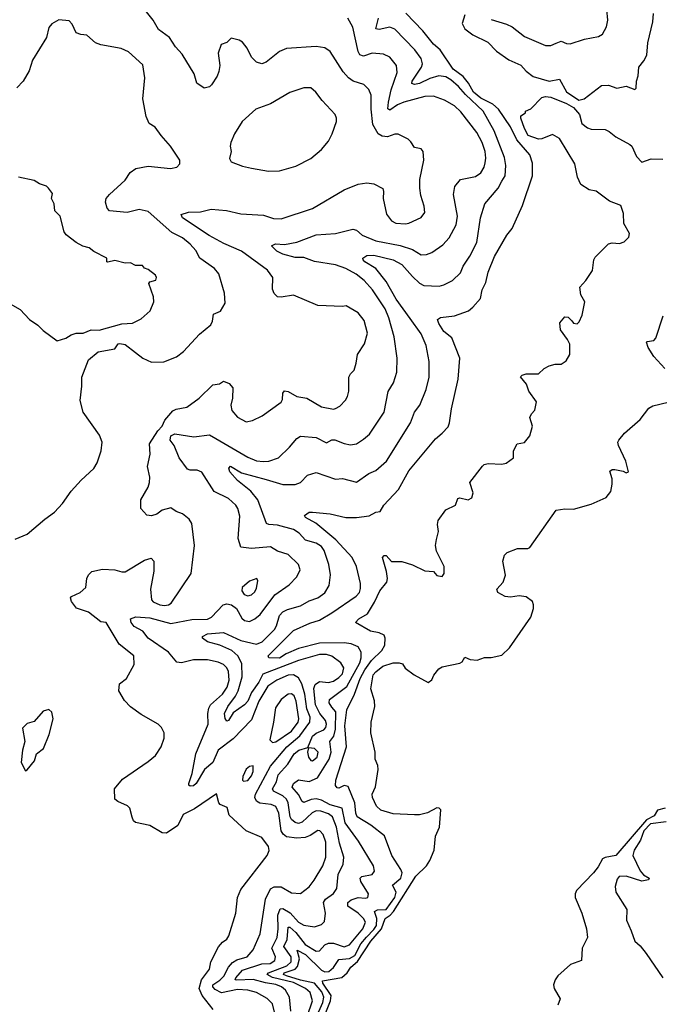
# Model space of a CAD drawing. Extents: x 1933546 to 2138868, y 524910 to 667279.
# Tile 351 of 466: x 2055042 to 2058695, y 624054 to 629677. Entities that reach past the tile are written whole.
import ezdxf

# ---------------------------------------------------------------- set-up
doc = ezdxf.new("R2010")
doc.units = 0

msp = doc.modelspace()

# ---------------------------------------------------------------- linework, layer by layer
at = {"layer": '0CON10XD'}
for points in [[(2056054.4, 629315), (2056037.6, 629367.6), (2055970, 629480), (2055931.5, 629521.5), (2055897.9, 629575), (2055835, 629621.1), (2055804.7, 629674.7), (2055749.9, 629739.9)], [(2057735, 629677.9), (2057822.1, 629652.1), (2057855, 629635.6), (2057925, 629580.5), (2058045, 629530), (2058075, 629529.2), (2058106.6, 629543.4), (2058135, 629554.2), (2058165, 629540), (2058185, 629539.2), (2058267.5, 629565), (2058348.3, 629581.7), (2058370, 629595), (2058393.4, 629636.6), (2058401.1, 629675), (2058394.4, 629735)], [(2055015, 626710), (2055085, 626738.8), (2055184.5, 626825.5), (2055240.8, 626865), (2055285.5, 626914.5), (2055335.8, 626985), (2055392, 627048), (2055465, 627114.3), (2055483.9, 627146.1), (2055507.8, 627215), (2055512.9, 627265), (2055497.9, 627305), (2055403.5, 627435), (2055387.6, 627502.4), (2055397.4, 627585), (2055396.9, 627635), (2055435, 627733.8), (2055490.6, 627779.4), (2055585, 627798.1), (2055604.3, 627825), (2055613.1, 627826.9), (2055645, 627821.2), (2055703.9, 627776.1), (2055745, 627744.7), (2055795, 627721.8), (2055865, 627722.3), (2055938.1, 627751.9), (2055977.9, 627782.1), (2056069.5, 627880.5), (2056132.5, 627935), (2056143.1, 627955), (2056148.6, 627995), (2056188.1, 628011.9), (2056215, 628057.5), (2056212, 628115), (2056178.6, 628225), (2056155, 628255.6), (2056070.8, 628315), (2056048.3, 628358.3), (2056015.2, 628395.2), (2055971.5, 628431.5), (2055911.1, 628461.1), (2055775, 628582.2), (2055725, 628592.7), (2055655, 628576.7), (2055554, 628585), (2055540.4, 628600.4), (2055531.8, 628635), (2055536.5, 628655), (2055555, 628677.8), (2055645, 628760), (2055672.5, 628805), (2055705, 628826.2), (2055775, 628841.2), (2055903.6, 628826.4), (2055940, 628835), (2055957, 628853), (2055956.7, 628875), (2055903.8, 628955), (2055848.8, 629015), (2055815, 629063.3), (2055781.2, 629085), (2055764, 629125), (2055745.8, 629225), (2055756.7, 629345), (2055745, 629420), (2055663.4, 629493.4), (2055621.7, 629511.7), (2055505, 629533.3), (2055475, 629544.4), (2055425, 629588), (2055391.7, 629591.7), (2055365, 629602.5), (2055341.2, 629651.2), (2055325, 629670), (2055265, 629676.2), (2055225, 629653.8), (2055207.3, 629632.7), (2055194.3, 629575), (2055114, 629445), (2055095.7, 629384.3), (2055061.2, 629325), (2055025, 629287.5)], [(2056235, 625954), (2056225, 625976.5), (2056205, 625995.3), (2056175, 626008.6), (2056115, 626022.2), (2056035, 626020.9), (2055965, 626003.8), (2055938.5, 626008.5), (2055891.8, 626065), (2055775, 626145.4), (2055745, 626185.4), (2055695, 626211.5), (2055678.9, 626235), (2055674.3, 626255), (2055705, 626266.6), (2055785, 626261.5), (2055905, 626228.4), (2056025, 626251.2), (2056115, 626253.8), (2056137.9, 626265), (2056203.3, 626335), (2056225, 626341.8), (2056250.6, 626335), (2056280, 626315), (2056310.3, 626260.3), (2056325, 626245.5), (2056355, 626241.1), (2056385, 626255.4), (2056415, 626281.2), (2056498.2, 626391.8), (2056580.1, 626449.9), (2056625.6, 626495), (2056643.1, 626535), (2056634.4, 626565), (2056575, 626622.2), (2056515, 626642.3), (2056475, 626665.9), (2056365, 626657.3), (2056304.3, 626665), (2056289.1, 626715), (2056298.9, 626841.1), (2056287.9, 626885), (2056276.4, 626905), (2056235, 626942.3), (2056152.9, 626982.9), (2056082.4, 627092.4), (2056055, 627105.4), (2056014.6, 627104.6), (2056000.9, 627110.9), (2055952.5, 627175), (2055924.5, 627244.5), (2055901.9, 627275), (2055905, 627301.2), (2055928.3, 627311.7), (2056035.4, 627294.6), (2056125, 627306.7), (2056162, 627285), (2056345, 627177.8), (2056395, 627158.3), (2056435, 627153.7), (2056465, 627156.7), (2056520, 627175), (2056583.1, 627235), (2056625, 627285.7), (2056645, 627298.1), (2056735, 627290.4), (2056795, 627260.6), (2056825, 627277.1), (2056842.6, 627277.4), (2056895, 627255.9), (2056931.7, 627248.3), (2056965, 627254.6), (2057005, 627280.6), (2057039.3, 627310.7), (2057122.7, 627435), (2057145.4, 627554.6), (2057176, 627604), (2057195.3, 627664.7), (2057197.1, 627745), (2057180.7, 627865), (2057149.3, 627975), (2057130, 628025), (2057056.7, 628135), (2057008.4, 628188.4), (2056964.4, 628224.4), (2056905, 628256.3), (2056845, 628277), (2056726.5, 628296.5), (2056665, 628318.6), (2056615, 628319.3), (2056545, 628337.8), (2056510, 628355), (2056480, 628385), (2056502.2, 628397.8), (2056555, 628393.9), (2056625, 628405.8), (2056735, 628448.1), (2056845, 628455.9), (2056945, 628480), (2056965, 628474.5), (2056997.1, 628447.1), (2057075, 628413.3), (2057215, 628387.4), (2057284.8, 628364.8), (2057335, 628334.5), (2057365, 628336.7), (2057395, 628348.1), (2057459.1, 628390.9), (2057495, 628431.1), (2057533.9, 628505), (2057541.9, 628555), (2057519.6, 628679.6), (2057526.4, 628725), (2057558.8, 628765), (2057645, 628780.8), (2057675, 628802.7), (2057695, 628834.3), (2057701.2, 628858.8), (2057704.7, 628885.3), (2057700, 628925), (2057684.1, 628975), (2057653.6, 629033.6), (2057561.4, 629151.4), (2057525, 629184.6), (2057467.7, 629217.7), (2057405, 629239.3), (2057355, 629237.5), (2057235, 629205.3), (2057199.6, 629190.4), (2057155, 629160.5), (2057145, 629167.5), (2057149.1, 629205), (2057164.2, 629275.8), (2057197.1, 629375), (2057193.5, 629415), (2057155, 629462.2), (2057119.8, 629479.8), (2057055, 629485.3), (2057005, 629468.1), (2056985, 629476.2), (2056974.2, 629495), (2056944.6, 629634.6), (2056915.3, 629685.3)], [(2056590.5, 624015), (2056583.6, 624095), (2056559.1, 624135), (2056536.2, 624155), (2056505, 624168), (2056445, 624176.7), (2056375, 624196.2), (2056281.6, 624191.6), (2056272.1, 624195), (2056275.3, 624205), (2056315, 624248.4), (2056425, 624286.1), (2056472.6, 624287.4), (2056498.8, 624305), (2056503.2, 624325), (2056482.5, 624375), (2056512.6, 624435), (2056518, 624485), (2056516.2, 624563.8), (2056529.8, 624600.2), (2056545, 624601.4), (2056587.4, 624577.4), (2056635, 624523.8), (2056665, 624506.3), (2056725, 624496.4), (2056765, 624510.5), (2056782.6, 624527.4), (2056788.2, 624575), (2056777.8, 624635), (2056789.2, 624655), (2056833.3, 624686.7), (2056853.1, 624715), (2056860.3, 624795), (2056890, 624855), (2056893.2, 624895), (2056868.5, 624975), (2056851.1, 625065), (2056827.6, 625125), (2056805, 625142.3), (2056762.1, 625157.9), (2056735, 625158.8), (2056712.5, 625147.5), (2056655, 625094.7), (2056635, 625087.1), (2056615, 625092.9), (2056595, 625109.7), (2056587.5, 625125), (2056574.6, 625204.6), (2056565.6, 625225), (2056544.1, 625245), (2056491.4, 625271.4), (2056485.3, 625285), (2056507.6, 625325), (2056517.2, 625365), (2056573.4, 625426.6), (2056609.5, 625485), (2056635.6, 625505), (2056688.3, 625521.7), (2056715, 625585.3), (2056735, 625602.4), (2056778.2, 625621.8), (2056789.6, 625635), (2056793.4, 625655), (2056788.8, 625675), (2056756.3, 625715), (2056730.5, 625765), (2056722.5, 625857.5), (2056728.8, 625881.2), (2056755, 625897.9), (2056805, 625891.9), (2056835, 625900), (2056865, 625919.7), (2056885, 625942), (2056893.3, 625975), (2056876.9, 626005), (2056825, 626043.2), (2056795, 626052.4), (2056755, 626052.4), (2056635, 626018), (2056430.7, 625939.3), (2056406.9, 625893.1), (2056365.9, 625835), (2056344.8, 625785), (2056325, 625763.7), (2056261.9, 625718.1), (2056235, 625675.8), (2056225, 625670.8), (2056215, 625686.2), (2056212.4, 625715), (2056230.3, 625755), (2056275.1, 625814.9), (2056290.2, 625845), (2056312.2, 625925), (2056309.8, 625999.8), (2056287.4, 626045), (2056253.2, 626075), (2056185, 626104.8), (2056115, 626124.1), (2056085.8, 626145), (2056085.8, 626155), (2056115, 626170.5), (2056205, 626177.8), (2056305, 626132.2), (2056395, 626111.6), (2056426.4, 626125), (2056496.2, 626193.8), (2056508.4, 626215), (2056525, 626274.4), (2056545, 626294.7), (2056571.5, 626308.5), (2056645, 626330), (2056695, 626357.9), (2056745, 626375.4), (2056785, 626404.5), (2056809.6, 626445), (2056816, 626506), (2056807.7, 626565), (2056781.4, 626645), (2056765, 626668.7), (2056735, 626687.7), (2056674.4, 626704.4), (2056637.1, 626745), (2056605, 626765.7), (2056515, 626790.7), (2056465, 626794.1), (2056450.8, 626800.8), (2056401.1, 626935), (2056362.2, 626985), (2056286.2, 627045), (2056241.8, 627095), (2056235.8, 627115), (2056245, 627126.9), (2056309, 627089), (2056449.3, 627050.7), (2056545, 627023.3), (2056615, 627022.5), (2056645, 627034.4), (2056685, 627076.5), (2056735, 627090.9), (2056845, 627053.5), (2056885, 627056.2), (2056965, 627036.9), (2057035.4, 627084.6), (2057075, 627102.2), (2057137.5, 627155), (2057273.1, 627375), (2057296.9, 627435), (2057326.7, 627475), (2057363.5, 627565), (2057381.2, 627635), (2057380.9, 627725), (2057364.3, 627815.7), (2057335, 627882.9), (2057271.1, 627971.1), (2057191.9, 628081.9), (2057135, 628181.3), (2057075.6, 628255.6), (2057013.5, 628295), (2057002.9, 628305), (2057002.5, 628315), (2057025, 628330), (2057065, 628332.9), (2057174.3, 628305), (2057225, 628278), (2057285, 628210.3), (2057325, 628172.5), (2057349.5, 628159.5), (2057437.5, 628155), (2057465, 628161.9), (2057513, 628187), (2057558.7, 628231.3), (2057575, 628270), (2057613, 628327), (2057652.9, 628405), (2057674, 628545), (2057698.9, 628625), (2057774.8, 628715.2), (2057796, 628754), (2057815.4, 628785), (2057817.8, 628845), (2057810.5, 628890.5), (2057751.4, 629041.4), (2057689.2, 629155), (2057588.9, 629248.9), (2057548.8, 629295), (2057505, 629333.2), (2057475, 629350.6), (2057435, 629355.7), (2057385, 629342), (2057325, 629311.7), (2057297.4, 629307.4), (2057282.4, 629312.4), (2057284.1, 629325), (2057336.2, 629405), (2057342, 629425), (2057335.2, 629455.2), (2057298.9, 629505), (2057183.7, 629623.6), (2057155, 629634), (2057095, 629620.3), (2057075.7, 629625), (2057091.8, 629685)], [(2056988.3, 626428.3), (2056988, 626458), (2056966.4, 626555), (2056941.1, 626605), (2056846.9, 626706.9), (2056732.4, 626802.4), (2056674, 626835), (2056668.8, 626845), (2056695, 626864.2), (2056715, 626865.6), (2056815, 626855.4), (2056905, 626833.8), (2056965, 626834.4), (2057037, 626843), (2057075, 626863.8), (2057101.4, 626868.6), (2057120.8, 626905), (2057204.5, 626995), (2057265, 627101.2), (2057416.4, 627283.6), (2057455.7, 627315), (2057488.1, 627351.9), (2057497.1, 627375), (2057507.9, 627455), (2057545.4, 627624.6), (2057555.3, 627745), (2057510.7, 627860.7), (2057465, 627895.6), (2057435, 627942), (2057428.8, 627965), (2057445, 627975.8), (2057525, 627986.4), (2057605, 628014.5), (2057630.8, 628035), (2057672.9, 628085), (2057682.7, 628135), (2057703.3, 628176.7), (2057717.6, 628235), (2057753.3, 628325), (2057823.6, 628446.4), (2057855, 628484.3), (2057913.7, 628616.3), (2057971.5, 628785), (2057971.5, 628858.5), (2057954.7, 628904.7), (2057881, 628991), (2057844.7, 629065), (2057777.4, 629165), (2057744.2, 629195), (2057675, 629228), (2057633.8, 629263.8), (2057605, 629315.2), (2057575, 629353.1), (2057518, 629395), (2057442.5, 629505), (2057405, 629537.7), (2057343.8, 629613.8), (2057246.8, 629715)], [(2057584.7, 629705), (2057569.4, 629655), (2057585, 629625.3), (2057630.5, 629590.5), (2057715, 629548.8), (2057765, 629497.7), (2057835, 629446.9), (2057905, 629416.8), (2057935, 629383.2), (2057975, 629352.7), (2058065, 629325.9), (2058125, 629336.5), (2058164.7, 629265), (2058235, 629217.8), (2058266.7, 629225), (2058365, 629301.4), (2058405, 629303.1), (2058452.5, 629285), (2058505, 629297.1), (2058555, 629278.8), (2058563.3, 629285), (2058564.4, 629325), (2058574.5, 629355.5), (2058578.6, 629405), (2058607.6, 629442.4), (2058622.9, 629475), (2058628.6, 629545), (2058658.2, 629665), (2058662.4, 629712.4)], [(2056146.2, 624025), (2056084.4, 624104.4), (2056066.1, 624145), (2056079.4, 624195), (2056125.2, 624255), (2056133.4, 624296.6), (2056177.3, 624382.7), (2056200, 624410), (2056225, 624426.2), (2056237.1, 624445), (2056277.1, 624575), (2056286.2, 624665), (2056305, 624710), (2056456, 624905), (2056467.3, 624932.7), (2056462.5, 624955), (2056425, 625006), (2056335, 625045.8), (2056238.8, 625135), (2056227.4, 625177.4), (2056187.5, 625195), (2056180, 625205), (2056166.2, 625256.2), (2056040.3, 625169.8), (2055975, 625137.3), (2055944.3, 625075.7), (2055879.3, 625030.7), (2055855, 625033.8), (2055785, 625076.2), (2055703, 625093), (2055691.7, 625101.7), (2055683.3, 625123.3), (2055671.2, 625175), (2055657.6, 625187.6), (2055601.7, 625211.7), (2055586, 625225), (2055584, 625285), (2055629.7, 625340.3), (2055775, 625440), (2055816.7, 625475), (2055850, 625525), (2055866.7, 625575), (2055866.7, 625605), (2055852.5, 625635), (2055832.5, 625655), (2055735, 625710), (2055675, 625753.3), (2055639.5, 625789.5), (2055607.5, 625845), (2055612.5, 625885), (2055651.2, 625915), (2055696.2, 625995), (2055693.3, 626045), (2055610.6, 626110.6), (2055535, 626234.3), (2055505, 626238.1), (2055435, 626293.8), (2055366.5, 626316.5), (2055336.9, 626355), (2055331.5, 626375), (2055336.8, 626383.2), (2055386.2, 626405), (2055418.8, 626435), (2055424.3, 626485.7), (2055435, 626507.5), (2055453.9, 626526.1), (2055515, 626538.8), (2055585, 626536.2), (2055625, 626523.3), (2055645, 626523.3), (2055755, 626590), (2055791.7, 626601.7), (2055807.5, 626585), (2055807, 626527), (2055789.4, 626425), (2055794.4, 626365), (2055805, 626353.3), (2055842, 626335), (2055868.3, 626331.7), (2055891.2, 626335), (2055906.9, 626345), (2056022, 626515), (2056040, 626675), (2056025, 626800), (2056010, 626825), (2055972.5, 626855), (2055935, 626868.8), (2055905, 626889.2), (2055855, 626876), (2055825, 626853.8), (2055795, 626843.3), (2055767, 626847), (2055733.3, 626885), (2055733.8, 626935), (2055775, 627006.7), (2055782.9, 627035), (2055784.2, 627065), (2055772.5, 627125), (2055786.4, 627195), (2055782.5, 627255), (2055830.7, 627329.3), (2055855, 627355.6), (2055870.9, 627389.1), (2055916.7, 627443.3), (2055935, 627452.7), (2055995.7, 627464.3), (2056066.2, 627515), (2056145, 627592), (2056182.3, 627597.7), (2056205, 627613.3), (2056238.8, 627598.8), (2056258.8, 627575), (2056257.1, 627515), (2056248.1, 627475), (2056254.2, 627445), (2056285, 627408), (2056335, 627381.2), (2056371.7, 627388.3), (2056425.7, 627414.3), (2056535, 627492), (2056542.5, 627507.5), (2056545.6, 627544.4), (2056555, 627558), (2056575, 627554.3), (2056625, 627525.7), (2056682.5, 627515), (2056765, 627466.2), (2056835, 627453.3), (2056845, 627456.7), (2056869.5, 627470.5), (2056903.3, 627505), (2056913.8, 627525), (2056921.2, 627555), (2056922, 627635), (2056931.2, 627655), (2056951.2, 627675), (2056962.9, 627715), (2056971.5, 627765), (2057011.5, 627825), (2057027.6, 627887.6), (2057008.9, 627958.9), (2056975, 628003.3), (2056907, 628043), (2056885, 628038.8), (2056745, 628044), (2056605, 628103.8), (2056535, 628092.9), (2056513.8, 628095), (2056495, 628114), (2056485, 628137.5), (2056488.1, 628205), (2056457.3, 628247.3), (2056308.5, 628355), (2056208, 628398), (2056123.1, 628445), (2055971.1, 628545), (2055964, 628565), (2056005, 628577.1), (2056075, 628579.6), (2056135, 628594.6), (2056222.2, 628587.8), (2056305, 628567.5), (2056435, 628560.5), (2056492.3, 628542.3), (2056535, 628540.6), (2056715, 628598.1), (2056895, 628705.8), (2056975, 628738.6), (2057025, 628745.8), (2057065, 628738.8), (2057115, 628712.5), (2057120, 628695), (2057118, 628655), (2057135.9, 628565.9), (2057165, 628528.8), (2057190, 628515), (2057245, 628510.6), (2057265, 628515.8), (2057335, 628548), (2057355.8, 628575), (2057352.7, 628612.7), (2057333.2, 628673.2), (2057327.1, 628715), (2057327.5, 628765), (2057350, 628875), (2057346.7, 628925), (2057335, 628940), (2057297, 628947), (2057275, 628980), (2057260, 628995), (2057203, 629023), (2057185, 629023.8), (2057142.5, 629007.5), (2057112.5, 629012.5), (2057090, 629025), (2057058.3, 629078.3), (2057049.2, 629165), (2057049.2, 629245), (2057035, 629278), (2057007.6, 629307.6), (2056946.7, 629326.7), (2056919.4, 629345), (2056888.7, 629378.7), (2056815, 629494.3), (2056784.2, 629515.8), (2056734.4, 629524.4), (2056565, 629513.1), (2056525, 629495.5), (2056448.6, 629435), (2056425, 629425.6), (2056394.5, 629434.5), (2056365, 629463.8), (2056341.4, 629515), (2056315, 629548), (2056295, 629560.8), (2056248.8, 629571.2), (2056225, 629546.7), (2056193.3, 629535), (2056176.2, 629485), (2056184.2, 629415), (2056179.1, 629380.9), (2056170, 629355), (2056137.5, 629305), (2056125, 629294.3), (2056095, 629285.7), (2056054.4, 629315)], [(2056462.7, 628812.7), (2056525, 628814.2), (2056618.8, 628841.2), (2056705, 628884), (2056766.2, 628935), (2056805, 628983.3), (2056825.8, 629024.2), (2056851.2, 629095), (2056852, 629115), (2056844, 629135), (2056768.9, 629215), (2056733.5, 629263.5), (2056705, 629287.5), (2056665, 629287.5), (2056585, 629260.8), (2056473.6, 629196.4), (2056390, 629165), (2056313.3, 629095), (2056268.8, 629025), (2056247.5, 628975), (2056243.8, 628955), (2056250, 628925), (2056240, 628885), (2056250, 628865), (2056315, 628840), (2056365, 628828.8), (2056462.7, 628812.7)], [(2056733.8, 623975), (2056773.5, 624065), (2056779.5, 624095), (2056767.9, 624125), (2056725, 624174.5), (2056645, 624191.5), (2056565, 624217), (2056549.3, 624225), (2056552.4, 624235), (2056614.3, 624255.7), (2056628.8, 624271.2), (2056640.8, 624315), (2056626.4, 624363.6), (2056675, 624339.4), (2056765, 624249.5), (2056785, 624239.9), (2056807.5, 624242.5), (2056834.9, 624265.1), (2056865, 624309.4), (2056925, 624315.4), (2056955, 624333.2), (2056990.5, 624399.5), (2057022.8, 624437.2), (2057065, 624480.8), (2057079.9, 624505), (2057081, 624545), (2057068.8, 624585), (2057085, 624593.5), (2057135, 624596.6), (2057184.8, 624665), (2057192, 624695), (2057170.4, 624735), (2057218.4, 624775), (2057226.1, 624805), (2057219.5, 624825), (2057167.5, 624905), (2057125.9, 625015.9), (2057048.2, 625078.2), (2056969.1, 625125), (2056961.3, 625145), (2056956.7, 625205), (2056917.2, 625297.2), (2056895, 625303.3), (2056865, 625288.1), (2056855, 625290.8), (2056844.7, 625304.7), (2056846.8, 625335), (2056908.1, 625525), (2056898.6, 625645), (2056910.3, 625735), (2056954.1, 625825.9), (2056986, 625915), (2057013.2, 625965), (2057051.9, 626018.1), (2057110.7, 626075), (2057127.1, 626105), (2057130, 626145), (2057122.9, 626162.9), (2057095.4, 626175.4), (2057045, 626185.6), (2056960, 626235), (2056978.8, 626255), (2057028.6, 626285), (2057069.2, 626350.8), (2057098.2, 626415), (2057139.5, 626465), (2057142.9, 626485), (2057137.5, 626525), (2057114.5, 626605.5), (2057123, 626617), (2057135, 626617.8), (2057165, 626582.5), (2057225, 626582.9), (2057285, 626564.3), (2057355, 626528.8), (2057405, 626526.7), (2057425, 626503.3), (2057455, 626498), (2057466.5, 626515), (2057466.7, 626555), (2057422.9, 626642.9), (2057416.7, 626675), (2057421.8, 626708.2), (2057433.1, 626755), (2057427.5, 626795), (2057432.4, 626817.6), (2057475, 626878.8), (2057530, 626905), (2057545, 626942.5), (2057555, 626946.7), (2057604.2, 626934.2), (2057625, 626946.7), (2057632, 626975), (2057612.5, 627035), (2057685, 627127.5), (2057695, 627137.5), (2057717, 627143), (2057795, 627138), (2057820, 627145), (2057862.5, 627175), (2057862.5, 627215), (2057882.5, 627255), (2057925, 627262.5), (2057955, 627300), (2057970, 627355), (2057956.2, 627405), (2057964.2, 627425.8), (2057983.6, 627446.4), (2057993.3, 627495), (2057950, 627555), (2057936, 627595), (2057902, 627638), (2057912.3, 627647.7), (2057935, 627654), (2058005.8, 627654.2), (2058037.5, 627685), (2058065, 627700), (2058100.5, 627709.5), (2058135, 627710), (2058162.1, 627727.9), (2058184.2, 627765), (2058183.2, 627823.2), (2058170.7, 627850.7), (2058130, 627905), (2058127.5, 627945), (2058155, 627980), (2058175, 627977.5), (2058195, 627956.7), (2058205, 627943.8), (2058225, 627940.8), (2058237.8, 627952.2), (2058255, 627990), (2058270, 628065), (2058246.7, 628105), (2058241.1, 628148.9), (2058275, 628187.5), (2058312.9, 628245), (2058320.8, 628305), (2058329.1, 628320.9), (2058405, 628397.5), (2058425, 628402.5), (2058468.3, 628398.3), (2058495, 628408.6), (2058521.1, 628435), (2058525.5, 628455.5), (2058493.1, 628513.1), (2058489.8, 628569.8), (2058476, 628615), (2058411, 628641), (2058335, 628696.9), (2058294.6, 628704.6), (2058247.5, 628735), (2058227.3, 628777.3), (2058213, 628853), (2058125, 628999.2), (2058085, 629021.4), (2058025, 628996.5), (2058005, 628994.8), (2057945.4, 629015), (2057924.4, 629055), (2057903.6, 629115), (2057905, 629127.5), (2057930, 629145), (2057930, 629155), (2057961.7, 629168.3), (2058025, 629232.6), (2058045, 629238.1), (2058075, 629234.5), (2058165, 629199.1), (2058204.8, 629175), (2058239.3, 629135), (2058253.3, 629085), (2058285, 629059.2), (2058305, 629052.4), (2058385, 629050), (2058408.9, 629038.9), (2058447.1, 629007.1), (2058526, 628965), (2058537.8, 628955), (2058565.6, 628895.6), (2058595, 628863.8), (2058648.3, 628881.7), (2058715, 628880)], [(2055255, 627842.5), (2055305, 627857.5), (2055335, 627876.7), (2055365, 627886.7), (2055405, 627886.2), (2055450, 627905), (2055495, 627904.5), (2055625, 627940.8), (2055685.5, 627944.5), (2055735, 627968), (2055786.2, 628015), (2055807.5, 628065), (2055806.7, 628095), (2055779.3, 628170.7), (2055785, 628180), (2055820, 628190), (2055823.3, 628205), (2055817.7, 628217.7), (2055775, 628250), (2055755, 628257.5), (2055743.6, 628273.6), (2055703.9, 628273.9), (2055675, 628288.8), (2055645, 628285.8), (2055585, 628302), (2055545, 628292.5), (2055540, 628295), (2055540, 628315), (2055465, 628353.3), (2055438.8, 628375), (2055403.1, 628383.1), (2055364.4, 628404.4), (2055307.9, 628447.9), (2055296.2, 628465), (2055272.5, 628555), (2055243.3, 628585), (2055239.2, 628625), (2055223.3, 628655), (2055228.8, 628685), (2055206.2, 628715), (2055195, 628726), (2055155, 628740), (2055125, 628758.8), (2055035, 628777.1)], [(2054987.5, 628055), (2055045, 628022.5), (2055097.5, 627965), (2055145, 627933.3), (2055175, 627902.5), (2055255, 627842.5)], [(2058726.9, 627685), (2058664.3, 627754.3), (2058630.8, 627805), (2058621.2, 627835), (2058625, 627840), (2058663.8, 627845), (2058675, 627858.6), (2058716.9, 627985)], [(2056778.1, 623978.1), (2056816.3, 624075), (2056820.1, 624105), (2056774.1, 624175), (2056770.9, 624189.1), (2056882.3, 624207.7), (2056912.1, 624235), (2056933.7, 624266.3), (2056971.4, 624298.6), (2057048, 624415), (2057107.6, 624485), (2057129.5, 624545), (2057157.2, 624562.8), (2057176.1, 624583.9), (2057304.7, 624785.3), (2057365, 624845.9), (2057384.7, 624875), (2057409.5, 624935), (2057416.2, 625015), (2057439.3, 625065), (2057446.8, 625165), (2057438.1, 625175), (2057425, 625175.8), (2057371.8, 625148.2), (2057325, 625135.7), (2057296, 625136), (2057175, 625141.6), (2057105, 625163.2), (2057080.5, 625185), (2057056.9, 625235), (2057054.3, 625255), (2057074.5, 625295.5), (2057090, 625395), (2057087.3, 625417.3), (2057071.2, 625455), (2057071.9, 625495), (2057047.1, 625605), (2057050, 625665), (2057069.6, 625755), (2057067.4, 625787.4), (2057048.2, 625855), (2057061.6, 625935), (2057075, 625953.5), (2057116.2, 625985), (2057174.2, 626004.2), (2057210, 626005), (2057227.9, 625997.9), (2057244.3, 625974.3), (2057295, 625936.7), (2057375, 625892.5), (2057395, 625907.5), (2057406.4, 625933.6), (2057435, 625970), (2057455, 625981.2), (2057555, 626002.5), (2057569.3, 626010.7), (2057585, 626037.5), (2057615, 626023.8), (2057655, 626018.8), (2057697.5, 626035), (2057735.5, 626035.5), (2057795, 626047.9), (2057840, 626090), (2057960.8, 626265), (2057976.4, 626315), (2057977.3, 626335), (2057970, 626355), (2057935, 626380.5), (2057895, 626387.8), (2057845, 626380), (2057815, 626382.9), (2057772.5, 626405), (2057767.5, 626425), (2057802.5, 626465), (2057816.7, 626505), (2057801.2, 626585), (2057811.2, 626618.8), (2057826.4, 626633.6), (2057885, 626656.7), (2057945, 626657.5), (2057955, 626662.5), (2058105, 626876.2), (2058155, 626884.2), (2058205, 626881.4), (2058305, 626910.8), (2058392.1, 626947.9), (2058417.4, 626982.6), (2058426.2, 627025), (2058425.6, 627055.6), (2058412, 627098), (2058425, 627107.5), (2058441.2, 627108.8), (2058489.3, 627099.3), (2058505, 627090), (2058520, 627095), (2058503.3, 627155), (2058461.2, 627245), (2058458.8, 627265), (2058463.8, 627275), (2058496.2, 627315), (2058585, 627393.3), (2058635, 627458.8), (2058658.7, 627471.3), (2058745, 627493.6)], [(2056345, 626387.5), (2056365, 626391.8), (2056385, 626410.6), (2056395, 626430), (2056402.5, 626472.5), (2056396.7, 626486.7), (2056355, 626470.8), (2056312.5, 626435), (2056310, 626415), (2056324.3, 626395), (2056345, 626387.5)], [(2056683.3, 623985), (2056714.2, 624075), (2056701, 624121), (2056674.6, 624144.6), (2056605, 624178), (2056485, 624206.9), (2056455.8, 624225), (2056463.3, 624235), (2056568, 624275), (2056592.8, 624297.2), (2056592.2, 624325), (2056551, 624385), (2056569.6, 624425), (2056575, 624495.3), (2056585, 624495.2), (2056618, 624465), (2056671.9, 624395), (2056735, 624358.1), (2056755, 624359.2), (2056785.5, 624394.5), (2056805, 624403), (2056835, 624404.1), (2056895, 624381.7), (2056925, 624393.2), (2057001.2, 624485), (2057016.3, 624523.7), (2057006.1, 624545), (2056975.9, 624575), (2056916, 624615), (2056915.2, 624635), (2056935, 624650.5), (2056975, 624665.2), (2057015, 624660.5), (2057030, 624665), (2057034.2, 624685), (2056990, 624755), (2056985.6, 624775), (2056996.6, 624783.4), (2057055, 624795.5), (2057067.7, 624815), (2057062.3, 624845), (2056976.1, 624986.1), (2056901.3, 625091.3), (2056882.9, 625175), (2056815, 625193.7), (2056765, 625219.7), (2056735, 625228), (2056706.6, 625223.4), (2056665, 625206.1), (2056655, 625212.2), (2056633.4, 625253.4), (2056597.7, 625295), (2056606.2, 625315), (2056635, 625336.2), (2056695, 625326.6), (2056742.7, 625347.3), (2056810.2, 625455), (2056821.2, 625495), (2056812.6, 625555), (2056836.2, 625585), (2056846.1, 625625), (2056846.8, 625725), (2056825, 625750.8), (2056808.4, 625775), (2056811.1, 625795), (2056910.4, 625869.6), (2056985.4, 626005), (2056992.7, 626032.7), (2056991.6, 626065), (2056975.5, 626095), (2056935, 626111.9), (2056895, 626118.8), (2056753.2, 626116.8), (2056633.8, 626086.2), (2056564, 626056), (2056525, 626031.6), (2056465, 626033.3), (2056460.5, 626045), (2056605, 626188.8), (2056698.3, 626231.7), (2056755, 626248.4), (2056825, 626290.6), (2056963.3, 626385), (2056981.8, 626405), (2056988.3, 626428.3)], [(2056500.3, 623995), (2056485, 624056.7), (2056455, 624086.7), (2056395, 624121.6), (2056344.8, 624134.8), (2056285, 624138.8), (2056195, 624120.5), (2056158.6, 624138.6), (2056144.7, 624155), (2056145.4, 624165), (2056185, 624191.6), (2056207.3, 624215), (2056234.1, 624265.9), (2056257, 624293), (2056282.2, 624307.8), (2056341.9, 624325), (2056374.6, 624365), (2056415, 624456.2), (2056445.9, 624655), (2056475, 624713.5), (2056495, 624724.6), (2056534.7, 624724.7), (2056595, 624691.5), (2056645, 624686.5), (2056694.8, 624725.2), (2056723.9, 624763.9), (2056772.4, 624845), (2056790.5, 624895), (2056790.3, 624980.3), (2056775, 625024.4), (2056755.3, 625045.3), (2056745, 625047.5), (2056701.2, 625018.8), (2056672.3, 625007.7), (2056625, 625002.3), (2056565, 625011.2), (2056546.3, 625026.3), (2056535.6, 625045), (2056521.1, 625145), (2056505, 625183.2), (2056478.8, 625195), (2056412.8, 625202.7), (2056395.2, 625215.2), (2056385.7, 625235.7), (2056387.7, 625255), (2056474.9, 625415.1), (2056567.7, 625525), (2056641.6, 625588.4), (2056699.2, 625665), (2056701.6, 625695), (2056682.2, 625742.2), (2056670.3, 625825), (2056653.3, 625885), (2056635, 625918.2), (2056605.2, 625935.2), (2056575, 625933.5), (2056509.6, 625905), (2056458.7, 625871.3), (2056408.1, 625785), (2056365, 625678.9), (2056260.6, 625569.4), (2056176.2, 625505), (2056145.6, 625434.4), (2056097.6, 625395), (2056050.4, 625315), (2056035, 625302.8), (2056015, 625299.4), (2056007.5, 625305), (2056007.1, 625315), (2056027.5, 625372.5), (2056048.3, 625485), (2056118.8, 625655), (2056116.1, 625715), (2056121.6, 625745), (2056132, 625765), (2056201, 625825), (2056227.3, 625865), (2056238.7, 625905), (2056235, 625954)], [(2056485, 625550), (2056505, 625552.7), (2056594.7, 625615), (2056632.8, 625665), (2056635.2, 625685), (2056620.4, 625785), (2056608.9, 625815), (2056595, 625827.5), (2056575, 625826.2), (2056534.5, 625795.5), (2056502.2, 625747.8), (2056492.1, 625665), (2056470.8, 625565), (2056485, 625550)], [(2055075, 625387.5), (2055085, 625392.5), (2055125.5, 625445), (2055137.1, 625485), (2055177.8, 625515), (2055209.4, 625595), (2055232.9, 625685), (2055225, 625722.5), (2055207.3, 625737.3), (2055175, 625728.6), (2055125, 625670), (2055085, 625657.5), (2055058.3, 625631.7), (2055070.6, 625555), (2055056.9, 625505), (2055050.8, 625435), (2055075, 625387.5)], [(2056715, 625444.7), (2056741.7, 625465), (2056745.7, 625495), (2056725, 625515.4), (2056690.5, 625519.5), (2056685.4, 625495), (2056691.8, 625465), (2056705, 625446.2), (2056715, 625444.7)], [(2056319.2, 625329.2), (2056345, 625332.1), (2056365, 625358.6), (2056375, 625384), (2056375, 625416), (2056355, 625412), (2056335, 625396.2), (2056315.7, 625355), (2056313.8, 625335), (2056319.2, 625329.2)], [(2058727.6, 625175), (2058685, 625162.7), (2058665, 625130.4), (2058622.2, 625107.8), (2058445.9, 624904.1), (2058385, 624893), (2058369.8, 624885), (2058345, 624838.6), (2058318.3, 624805), (2058222.5, 624705), (2058214.8, 624685), (2058215.3, 624665), (2058252.9, 624575), (2058278.8, 624485), (2058285.6, 624435), (2058254.3, 624375), (2058251.2, 624305), (2058187.6, 624282.4), (2058115, 624217.5), (2058099.3, 624195), (2058091.3, 624165), (2058093.9, 624145), (2058128, 624085), (2058115, 624048.8)], [(2058735, 625095.5), (2058645, 625084.9), (2058607.1, 625045), (2058588.1, 624991.9), (2058552, 624935), (2058542.9, 624905), (2058585, 624816), (2058604, 624794), (2058636.7, 624775), (2058633.1, 624765), (2058595, 624757), (2058505, 624786.1), (2058466.7, 624783.3), (2058455, 624768.8), (2058443, 624727), (2058446.9, 624695), (2058508.8, 624595), (2058508, 624535), (2058535, 624473.3), (2058554.5, 624414.5), (2058585, 624388.8), (2058619.2, 624345), (2058714.3, 624205)]]:
    msp.add_lwpolyline(points, dxfattribs=at)

doc.saveas('drawing.dxf')
